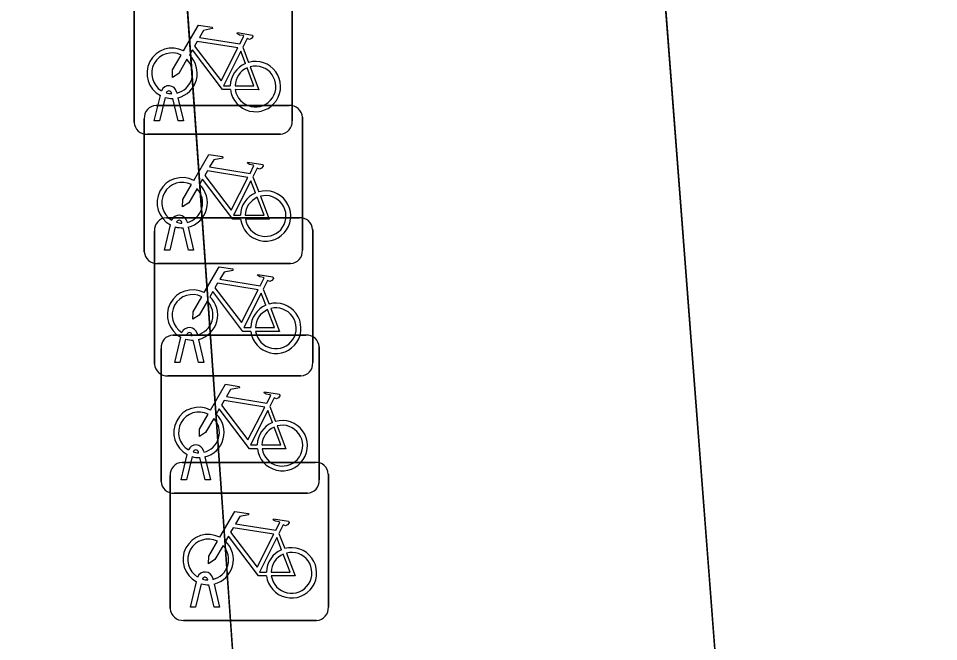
# Model space of a CAD drawing. Extents: x 161248 to 161848, y 384871 to 385383.
# Drawn here: x 161261.55 to 161267.36, y 385306.18 to 385310.12 of the extents above; entities that cross this region are included whole.
import ezdxf

# ---------------------------------------------------------------- set-up
doc = ezdxf.new("R2010")
doc.units = 0
for name, color, linetype in [('IMGEO_Berm_groen', 7, 'Continuous'), ('IMGEO_Fietsenrek', 7, 'Continuous'), ('IMGEO_Fietspad_gesloten', 7, 'Continuous'), ('IMGEO_Voetpad_open', 7, 'Continuous')]:
    doc.layers.add(name, color=color, linetype=linetype)

msp = doc.modelspace()

# ---------------------------------------------------------------- linework, layer by layer
at = {"layer": 'IMGEO_Berm_groen'}
msp.add_lwpolyline([(161279.435, 385144.415), (161273.278, 385201.438), (161272.519, 385207.639), (161271.091, 385227.08), (161270.412, 385243.981), (161269.728, 385255.799), (161268.918, 385265.585), (161266.954, 385291.9), (161266.061, 385304.636), (161265.987, 385305.638), (161262.952, 385305.408), (161262.443, 385312.634), (161261.74, 385322.607), (161257.138, 385322.371)], dxfattribs=at)
at = {"layer": 'IMGEO_Fietsenrek'}
for p, q in [((161263.2785, 385310.3111), (161263.2785, 385309.4702)), ((161263.2785, 385309.4702), (161263.2785, 385310.3111)), ((161262.2795, 385309.4609), (161262.2795, 385310.3018)), ((161262.2795, 385310.3018), (161262.2795, 385309.4609)), ((161262.9662, 385309.9352), (161263.0025, 385309.84)), ((161262.4065, 385309.4703), (161262.4448, 385309.6303)), ((161262.4752, 385309.6181), (161262.4399, 385309.4703)), ((161262.5169, 385309.6419), (161262.5159, 385309.6462)), ((161262.558, 385309.4703), (161262.5241, 385309.612)), ((161262.5476, 385309.6534), (161262.5494, 385309.6455)), ((161262.5564, 385309.6163), (161262.5914, 385309.4703)), ((161262.4179, 385309.5675), (161263.2588, 385309.5675)), ((161263.2588, 385309.5675), (161262.4179, 385309.5675)), ((161263.3425, 385309.4931), (161263.3425, 385308.6522)), ((161263.3425, 385308.6522), (161263.3425, 385309.4931)), ((161262.3435, 385308.6429), (161262.3435, 385309.4838)), ((161262.3435, 385309.4838), (161262.3435, 385308.6429)), ((161262.4399, 385309.4703), (161262.4065, 385309.4703)), ((161262.5914, 385309.4703), (161262.558, 385309.4703)), ((161263.2041, 385309.3865), (161262.3632, 385309.3865)), ((161262.3632, 385309.3865), (161263.2041, 385309.3865)), ((161263.0302, 385309.1172), (161263.0665, 385309.022)), ((161262.4829, 385308.8575), (161263.3238, 385308.8575)), ((161263.3238, 385308.8575), (161262.4829, 385308.8575)), ((161262.4705, 385308.6523), (161262.5088, 385308.8123)), ((161262.5392, 385308.8001), (161262.5039, 385308.6523)), ((161262.5809, 385308.8239), (161262.5799, 385308.8282)), ((161262.622, 385308.6523), (161262.5881, 385308.794)), ((161262.6116, 385308.8354), (161262.6134, 385308.8275)), ((161262.6204, 385308.7983), (161262.6554, 385308.6523)), ((161262.4085, 385307.9329), (161262.4085, 385308.7738)), ((161262.4085, 385308.7738), (161262.4085, 385307.9329)), ((161263.4075, 385308.7831), (161263.4075, 385307.9422)), ((161263.4075, 385307.9422), (161263.4075, 385308.7831)), ((161262.5039, 385308.6523), (161262.4705, 385308.6523)), ((161262.6554, 385308.6523), (161262.622, 385308.6523)), ((161263.2681, 385308.5685), (161262.4272, 385308.5685)), ((161262.4272, 385308.5685), (161263.2681, 385308.5685)), ((161263.0952, 385308.4072), (161263.1315, 385308.312)), ((161262.5239, 385308.1155), (161263.3648, 385308.1155)), ((161263.3648, 385308.1155), (161262.5239, 385308.1155)), ((161262.5355, 385307.9423), (161262.5738, 385308.1023)), ((161262.6459, 385308.1139), (161262.6449, 385308.1182)), ((161262.6766, 385308.1254), (161262.6784, 385308.1175)), ((161262.6042, 385308.0901), (161262.5689, 385307.9423)), ((161262.687, 385307.9423), (161262.6531, 385308.084)), ((161262.6854, 385308.0883), (161262.7204, 385307.9423)), ((161263.4485, 385308.0411), (161263.4485, 385307.2002)), ((161263.4485, 385307.2002), (161263.4485, 385308.0411)), ((161262.4495, 385307.1909), (161262.4495, 385308.0318)), ((161262.4495, 385308.0318), (161262.4495, 385307.1909)), ((161262.5689, 385307.9423), (161262.5355, 385307.9423)), ((161262.7204, 385307.9423), (161262.687, 385307.9423)), ((161263.3331, 385307.8585), (161262.4922, 385307.8585)), ((161262.4922, 385307.8585), (161263.3331, 385307.8585)), ((161263.1362, 385307.6652), (161263.1725, 385307.57)), ((161262.5765, 385307.2003), (161262.6148, 385307.3603)), ((161262.6452, 385307.3481), (161262.6099, 385307.2003)), ((161262.6869, 385307.3719), (161262.6859, 385307.3762)), ((161262.728, 385307.2003), (161262.6941, 385307.342)), ((161262.7176, 385307.3834), (161262.7194, 385307.3755)), ((161262.7264, 385307.3463), (161262.7614, 385307.2003)), ((161262.5819, 385307.3115), (161263.4228, 385307.3115)), ((161263.4228, 385307.3115), (161262.5819, 385307.3115)), ((161262.5075, 385306.3869), (161262.5075, 385307.2278)), ((161262.5075, 385307.2278), (161262.5075, 385306.3869)), ((161263.5065, 385307.2371), (161263.5065, 385306.3962)), ((161263.5065, 385306.3962), (161263.5065, 385307.2371)), ((161262.6099, 385307.2003), (161262.5765, 385307.2003)), ((161262.7614, 385307.2003), (161262.728, 385307.2003)), ((161263.3741, 385307.1165), (161262.5332, 385307.1165)), ((161262.5332, 385307.1165), (161263.3741, 385307.1165)), ((161263.1942, 385306.8612), (161263.2305, 385306.766)), ((161262.6345, 385306.3963), (161262.6728, 385306.5563)), ((161262.7032, 385306.5441), (161262.6679, 385306.3963)), ((161262.7449, 385306.5679), (161262.7439, 385306.5722)), ((161262.786, 385306.3963), (161262.7521, 385306.538)), ((161262.7756, 385306.5794), (161262.7774, 385306.5715)), ((161262.7844, 385306.5423), (161262.8194, 385306.3963)), ((161262.6679, 385306.3963), (161262.6345, 385306.3963)), ((161262.8194, 385306.3963), (161262.786, 385306.3963)), ((161263.4321, 385306.3125), (161262.5912, 385306.3125)), ((161262.5912, 385306.3125), (161263.4321, 385306.3125))]:
    msp.add_line(p, q, dxfattribs=at)
for points in [[(161262.5921, 385309.9122), (161262.6868, 385310.0757), (161262.773, 385310.0619), (161262.7747, 385310.0532), (161262.7186, 385310.0423), (161262.6924, 385309.997), (161262.9476, 385309.9562)], [(161262.9476, 385309.9562), (161262.9726, 385310.005), (161262.9675, 385310.009), (161262.9443, 385310.0127), (161262.9316, 385310.0202), (161262.9306, 385310.0233), (161262.9328, 385310.0279), (161263.0276, 385310.0128), (161263.0299, 385310.0025), (161263.0205, 385309.9901), (161263.0081, 385309.9837), (161262.9936, 385309.9899), (161262.9662, 385309.9352)], [(161262.9347, 385309.931), (161262.6779, 385309.972), (161262.6612, 385309.9432), (161262.8282, 385309.7229), (161262.9347, 385309.931)], [(161262.8878, 385309.6675), (161262.8381, 385309.6676), (161262.6474, 385309.9193), (161262.6284, 385309.8865)], [(161262.9827, 385309.833), (161262.9534, 385309.9098), (161262.844, 385309.6917), (161262.8867, 385309.6916)], [(161262.6128, 385309.8597), (161262.5612, 385309.7705), (161262.5213, 385309.7445), (161262.5225, 385309.792), (161262.577, 385309.8862)], [(161262.9167, 385309.6915), (161263.0366, 385309.6913), (161262.9934, 385309.8049)], [(161263.0132, 385309.8118), (161263.0682, 385309.6672), (161262.9181, 385309.6675)], [(161262.6561, 385309.0942), (161262.7508, 385309.2577), (161262.837, 385309.2439), (161262.8387, 385309.2352), (161262.7826, 385309.2243), (161262.7564, 385309.179), (161263.0116, 385309.1382)], [(161263.0116, 385309.1382), (161263.0366, 385309.187), (161263.0315, 385309.191), (161263.0083, 385309.1947), (161262.9956, 385309.2022), (161262.9946, 385309.2053), (161262.9968, 385309.2099), (161263.0916, 385309.1948), (161263.0939, 385309.1845), (161263.0845, 385309.1721), (161263.0721, 385309.1657), (161263.0576, 385309.1719), (161263.0302, 385309.1172)], [(161262.9987, 385309.113), (161262.7419, 385309.154), (161262.7252, 385309.1252), (161262.8922, 385308.9049), (161262.9987, 385309.113)], [(161262.9518, 385308.8495), (161262.9021, 385308.8496), (161262.7114, 385309.1013), (161262.6924, 385309.0685)], [(161263.0467, 385309.015), (161263.0174, 385309.0918), (161262.908, 385308.8737), (161262.9507, 385308.8736)], [(161262.6768, 385309.0417), (161262.6252, 385308.9525), (161262.5853, 385308.9265), (161262.5865, 385308.974), (161262.641, 385309.0682)], [(161262.9807, 385308.8735), (161263.1006, 385308.8733), (161263.0574, 385308.9869)], [(161263.0772, 385308.9938), (161263.1322, 385308.8492), (161262.9821, 385308.8495)], [(161262.7211, 385308.3842), (161262.8158, 385308.5477), (161262.902, 385308.5339), (161262.9037, 385308.5252), (161262.8476, 385308.5143), (161262.8214, 385308.469), (161263.0766, 385308.4282)], [(161263.0637, 385308.403), (161262.8069, 385308.444), (161262.7902, 385308.4152), (161262.9572, 385308.1949), (161263.0637, 385308.403)], [(161263.0766, 385308.4282), (161263.1016, 385308.477), (161263.0965, 385308.481), (161263.0733, 385308.4847), (161263.0606, 385308.4922), (161263.0596, 385308.4953), (161263.0618, 385308.4999), (161263.1566, 385308.4848), (161263.1589, 385308.4745), (161263.1495, 385308.4621), (161263.1371, 385308.4557), (161263.1226, 385308.4619), (161263.0952, 385308.4072)], [(161263.0168, 385308.1395), (161262.9671, 385308.1396), (161262.7764, 385308.3913), (161262.7574, 385308.3585)], [(161262.7418, 385308.3317), (161262.6902, 385308.2425), (161262.6503, 385308.2165), (161262.6515, 385308.264), (161262.706, 385308.3582)], [(161263.1117, 385308.305), (161263.0824, 385308.3818), (161262.973, 385308.1637), (161263.0157, 385308.1636)], [(161263.0457, 385308.1635), (161263.1656, 385308.1633), (161263.1224, 385308.2769)], [(161263.1422, 385308.2838), (161263.1972, 385308.1392), (161263.0471, 385308.1395)], [(161262.7621, 385307.6422), (161262.8568, 385307.8057), (161262.943, 385307.7919), (161262.9447, 385307.7832), (161262.8886, 385307.7723), (161262.8624, 385307.727), (161263.1176, 385307.6862)], [(161263.1176, 385307.6862), (161263.1426, 385307.735), (161263.1375, 385307.739), (161263.1143, 385307.7427), (161263.1016, 385307.7502), (161263.1006, 385307.7533), (161263.1028, 385307.7579), (161263.1976, 385307.7428), (161263.1999, 385307.7325), (161263.1905, 385307.7201), (161263.1781, 385307.7137), (161263.1636, 385307.7199), (161263.1362, 385307.6652)], [(161263.1047, 385307.661), (161262.8479, 385307.702), (161262.8312, 385307.6732), (161262.9982, 385307.4529), (161263.1047, 385307.661)], [(161263.0578, 385307.3975), (161263.0081, 385307.3976), (161262.8174, 385307.6493), (161262.7984, 385307.6165)], [(161263.1527, 385307.563), (161263.1234, 385307.6398), (161263.014, 385307.4217), (161263.0567, 385307.4216)], [(161262.7828, 385307.5897), (161262.7312, 385307.5005), (161262.6913, 385307.4745), (161262.6925, 385307.522), (161262.747, 385307.6162)], [(161263.0867, 385307.4215), (161263.2066, 385307.4213), (161263.1634, 385307.5349)], [(161263.1832, 385307.5418), (161263.2382, 385307.3972), (161263.0881, 385307.3975)], [(161262.8201, 385306.8382), (161262.9148, 385307.0017), (161263.001, 385306.9879), (161263.0027, 385306.9792), (161262.9466, 385306.9683), (161262.9204, 385306.923), (161263.1756, 385306.8822)], [(161263.1756, 385306.8822), (161263.2006, 385306.931), (161263.1955, 385306.935), (161263.1723, 385306.9387), (161263.1596, 385306.9462), (161263.1586, 385306.9493), (161263.1608, 385306.9539), (161263.2556, 385306.9388), (161263.2579, 385306.9285), (161263.2485, 385306.9161), (161263.2361, 385306.9097), (161263.2216, 385306.9159), (161263.1942, 385306.8612)], [(161263.1627, 385306.857), (161262.9059, 385306.898), (161262.8892, 385306.8692), (161263.0562, 385306.6489), (161263.1627, 385306.857)], [(161263.1158, 385306.5935), (161263.0661, 385306.5936), (161262.8754, 385306.8453), (161262.8564, 385306.8125)], [(161263.2107, 385306.759), (161263.1814, 385306.8358), (161263.072, 385306.6177), (161263.1147, 385306.6176)], [(161262.8408, 385306.7857), (161262.7892, 385306.6965), (161262.7493, 385306.6705), (161262.7505, 385306.718), (161262.805, 385306.8122)], [(161263.1447, 385306.6175), (161263.2646, 385306.6173), (161263.2214, 385306.7309)], [(161263.2412, 385306.7378), (161263.2962, 385306.5932), (161263.1461, 385306.5935)]]:
    msp.add_lwpolyline(points, dxfattribs=at)
for centre, radius, start, end in [((161262.5191, 385309.7709), 0.159, 62.67661, 242.13685), ((161262.5191, 385309.7709), 0.129, 63.31916, 238.90302), ((161262.5191, 385309.7709), 0.129, 283.60429, 43.43025), ((161262.5191, 385309.7709), 0.159, 283.5766, 46.60424), ((161263.0457, 385309.6869), 0.159, 187.0065, 105.77075), ((161263.0457, 385309.6869), 0.159, 113.3408, 178.32165), ((161263.0457, 385309.6869), 0.129, 113.92302, 177.95563), ((161263.0457, 385309.6869), 0.129, 188.67146, 104.58832), ((161262.4989, 385309.6423), 0.0499, 12.8025, 158.69338), ((161262.5191, 385309.7709), 0.159, 253.99666, 271.78671), ((161262.4989, 385309.6423), 0.0174, 12.8025, 163.45023), ((161262.5191, 385309.7709), 0.129, 253.41502, 269.02044), ((161262.4212, 385309.4896), 0.0779, 92.4484, 184.28452), ((161262.4212, 385309.4896), 0.0779, 92.4484, 184.28452), ((161263.2646, 385309.4898), 0.0779, 2.4484, 94.28452), ((161263.2646, 385309.4898), 0.0779, 2.4484, 94.28452), ((161262.3574, 385309.4642), 0.0779, 182.4484, 274.28452), ((161262.3574, 385309.4642), 0.0779, 182.4484, 274.28452), ((161263.2008, 385309.4644), 0.0779, 272.4484, 4.28452), ((161263.2008, 385309.4644), 0.0779, 272.4484, 4.28452), ((161262.5831, 385308.9529), 0.159, 62.67661, 242.13685), ((161262.5831, 385308.9529), 0.129, 63.31916, 238.90302), ((161262.5831, 385308.9529), 0.129, 283.60429, 43.43025), ((161262.5831, 385308.9529), 0.159, 283.5766, 46.60424), ((161263.1097, 385308.8689), 0.159, 187.0065, 105.77075), ((161263.1097, 385308.8689), 0.159, 113.3408, 178.32165), ((161263.1097, 385308.8689), 0.129, 113.92302, 177.95563), ((161263.1097, 385308.8689), 0.129, 188.67146, 104.58832), ((161262.4862, 385308.7796), 0.0779, 92.4484, 184.28452), ((161262.4862, 385308.7796), 0.0779, 92.4484, 184.28452), ((161262.5629, 385308.8243), 0.0499, 12.8025, 158.69338), ((161263.3296, 385308.7798), 0.0779, 2.4484, 94.28452), ((161263.3296, 385308.7798), 0.0779, 2.4484, 94.28452), ((161262.5831, 385308.9529), 0.159, 253.99666, 271.78671), ((161262.5629, 385308.8243), 0.0174, 12.8025, 163.45023), ((161262.5831, 385308.9529), 0.129, 253.41502, 269.02044), ((161262.4214, 385308.6462), 0.0779, 182.4484, 274.28452), ((161262.4214, 385308.6462), 0.0779, 182.4484, 274.28452), ((161263.2648, 385308.6464), 0.0779, 272.4484, 4.28452), ((161263.2648, 385308.6464), 0.0779, 272.4484, 4.28452), ((161262.6481, 385308.2429), 0.159, 62.67661, 242.13685), ((161262.6481, 385308.2429), 0.129, 63.31916, 238.90302), ((161262.6481, 385308.2429), 0.129, 283.60429, 43.43025), ((161262.6481, 385308.2429), 0.159, 283.5766, 46.60424), ((161263.1747, 385308.1589), 0.159, 113.3408, 178.32165), ((161263.1747, 385308.1589), 0.159, 187.0065, 105.77075), ((161263.1747, 385308.1589), 0.129, 113.92302, 177.95563), ((161263.1747, 385308.1589), 0.129, 188.67146, 104.58832), ((161262.6279, 385308.1143), 0.0499, 12.8025, 158.69338), ((161262.5272, 385308.0376), 0.0779, 92.4484, 184.28452), ((161262.5272, 385308.0376), 0.0779, 92.4484, 184.28452), ((161262.6279, 385308.1143), 0.0174, 12.8025, 163.45023), ((161262.6481, 385308.2429), 0.129, 253.41502, 269.02044), ((161263.3706, 385308.0378), 0.0779, 2.4484, 94.28452), ((161263.3706, 385308.0378), 0.0779, 2.4484, 94.28452), ((161262.6481, 385308.2429), 0.159, 253.99666, 271.78671), ((161262.4864, 385307.9362), 0.0779, 182.4484, 274.28452), ((161262.4864, 385307.9362), 0.0779, 182.4484, 274.28452), ((161263.3298, 385307.9364), 0.0779, 272.4484, 4.28452), ((161263.3298, 385307.9364), 0.0779, 272.4484, 4.28452), ((161262.6891, 385307.5009), 0.159, 62.67661, 242.13685), ((161262.6891, 385307.5009), 0.129, 63.31916, 238.90302), ((161262.6891, 385307.5009), 0.129, 283.60429, 43.43025), ((161262.6891, 385307.5009), 0.159, 283.5766, 46.60424), ((161263.2157, 385307.4169), 0.159, 187.0065, 105.77075), ((161263.2157, 385307.4169), 0.159, 113.3408, 178.32165), ((161263.2157, 385307.4169), 0.129, 113.92302, 177.95563), ((161263.2157, 385307.4169), 0.129, 188.67146, 104.58832), ((161262.6689, 385307.3723), 0.0499, 12.8025, 158.69338), ((161262.6891, 385307.5009), 0.159, 253.99666, 271.78671), ((161262.6689, 385307.3723), 0.0174, 12.8025, 163.45023), ((161262.6891, 385307.5009), 0.129, 253.41502, 269.02044), ((161262.5852, 385307.2336), 0.0779, 92.4484, 184.28452), ((161262.5852, 385307.2336), 0.0779, 92.4484, 184.28452), ((161263.4286, 385307.2338), 0.0779, 2.4484, 94.28452), ((161263.4286, 385307.2338), 0.0779, 2.4484, 94.28452), ((161262.5274, 385307.1942), 0.0779, 182.4484, 274.28452), ((161262.5274, 385307.1942), 0.0779, 182.4484, 274.28452), ((161263.3708, 385307.1944), 0.0779, 272.4484, 4.28452), ((161263.3708, 385307.1944), 0.0779, 272.4484, 4.28452), ((161262.7471, 385306.6969), 0.159, 62.67661, 242.13685), ((161262.7471, 385306.6969), 0.129, 63.31916, 238.90302), ((161262.7471, 385306.6969), 0.129, 283.60429, 43.43025), ((161262.7471, 385306.6969), 0.159, 283.5766, 46.60424), ((161263.2737, 385306.6129), 0.159, 113.3408, 178.32165), ((161263.2737, 385306.6129), 0.159, 187.0065, 105.77075), ((161263.2737, 385306.6129), 0.129, 113.92302, 177.95563), ((161263.2737, 385306.6129), 0.129, 188.67146, 104.58832), ((161262.7269, 385306.5683), 0.0499, 12.8025, 158.69338), ((161262.7269, 385306.5683), 0.0174, 12.8025, 163.45023), ((161262.7471, 385306.6969), 0.159, 253.99666, 271.78671), ((161262.7471, 385306.6969), 0.129, 253.41502, 269.02044), ((161262.5854, 385306.3902), 0.0779, 182.4484, 274.28452), ((161262.5854, 385306.3902), 0.0779, 182.4484, 274.28452), ((161263.4288, 385306.3904), 0.0779, 272.4484, 4.28452), ((161263.4288, 385306.3904), 0.0779, 272.4484, 4.28452)]:
    msp.add_arc(centre, radius, start, end, dxfattribs=at)
at = {"layer": 'IMGEO_Fietspad_gesloten'}
msp.add_lwpolyline([(161255.931, 385327.627), (161256.339, 385324.574), (161264.625, 385325.002), (161264.745, 385322.761), (161265.427, 385312.935), (161265.987, 385305.638), (161266.061, 385304.636), (161266.954, 385291.9), (161268.918, 385265.585), (161269.728, 385255.799), (161270.412, 385243.981), (161271.091, 385227.08), (161272.519, 385207.639), (161273.278, 385201.438), (161279.435, 385144.415), (161286.649, 385075.675), (161292.634, 385023.456), (161298.845, 384967.161), (161304.157, 384919.005), (161304.284, 384917.771), (161304.405, 384916.554)], dxfattribs=at)
at = {"layer": 'IMGEO_Voetpad_open'}
msp.add_lwpolyline([(161264.745, 385322.761), (161261.74, 385322.607), (161262.443, 385312.634), (161262.952, 385305.408), (161265.987, 385305.638), (161265.427, 385312.935)], close=True, dxfattribs=at)

doc.saveas('drawing.dxf')
